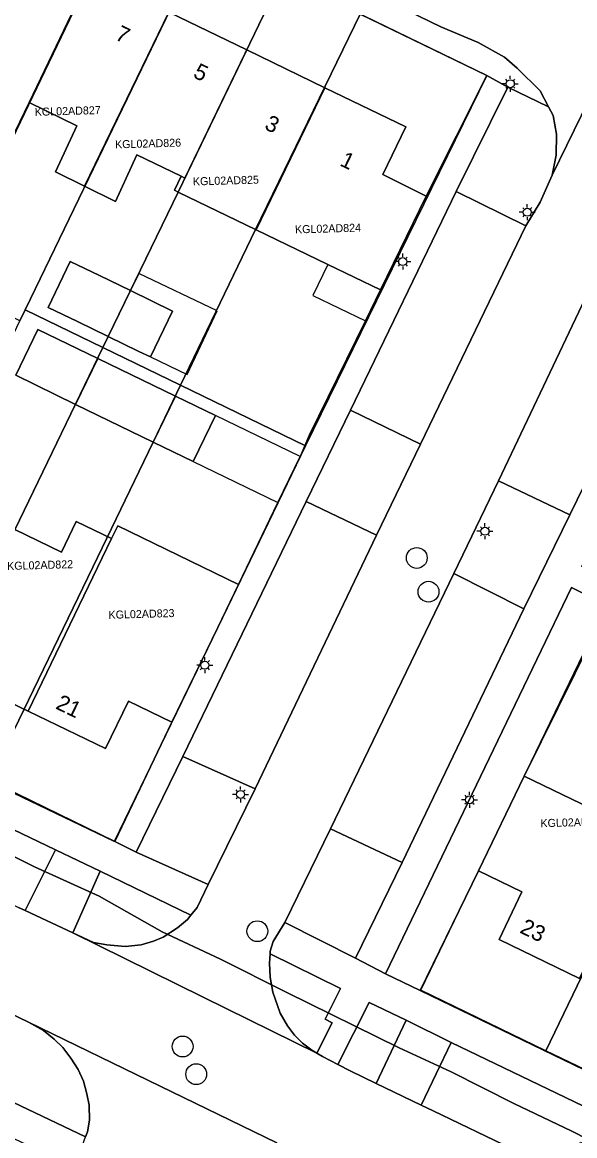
# Model space of a CAD drawing. Extents: x 124901 to 125496, y 515369 to 515789.
# Drawn here: x 125282.1 to 125316.6, y 515610.2 to 515679.8 of the extents above; entities that cross this region are included whole.
import ezdxf

# ---------------------------------------------------------------- set-up
doc = ezdxf.new("R2010")
doc.units = 0
for name, color, linetype in [('Gebouw', 7, 'Continuous'), ('Inrit', 7, 'Continuous'), ('Lichtmast', 7, 'Continuous'), ('Luifel', 7, 'Continuous'), ('Onbegroeid terrein', 7, 'Continuous'), ('Parkeren', 7, 'Continuous'), ('Perceelnummers', 7, 'Continuous'), ('Perceelsgrenzen', 7, 'Continuous'), ('Putten', 7, 'Continuous'), ('Scheiding', 7, 'Continuous'), ('Teksten', 7, 'Continuous'), ('Vegetatie', 7, 'Continuous'), ('Voetpad', 7, 'Continuous'), ('Wegen lokale weg', 7, 'Continuous')]:
    doc.layers.add(name, color=color, linetype=linetype)

msp = doc.modelspace()

# ---------------------------------------------------------------- linework, layer by layer
at = {"layer": 'Gebouw'}
for points in [[(125279.892, 515673.804), (125281.64, 515672.957), (125281.665, 515672.945), (125282.537, 515674.746), (125286.383, 515682.76), (125281.32, 515685.21), (125279.973, 515682.407), (125279.323, 515681.055), (125276.619, 515682.355), (125272.755, 515674.315), (125275.584, 515672.955), (125277.595, 515677.14), (125280.769, 515675.614)], [(125285.519, 515673.302), (125284.186, 515670.413), (125286.001, 515669.524), (125291.262, 515680.4), (125286.383, 515682.76), (125282.537, 515674.746)], [(125291.846, 515669.161), (125296.142, 515678.039), (125291.262, 515680.4), (125286.001, 515669.524), (125287.94, 515668.574), (125289.28, 515671.48), (125292.043, 515670.142), (125291.62, 515669.27)], [(125296.142, 515678.039), (125291.846, 515669.161), (125296.725, 515666.801), (125301.02, 515675.678)], [(125307.35, 515668.9), (125304.642, 515670.258), (125306.08, 515673.23), (125301.02, 515675.678), (125296.725, 515666.801), (125301.21, 515664.631), (125304.5, 515663.04)], [(125285.57, 515661.07), (125287.485, 515660.135), (125288.877, 515663.004), (125286.942, 515663.941), (125285.098, 515664.822), (125283.726, 515661.951)], [(125287.485, 515660.135), (125289.4, 515659.2), (125290.118, 515658.858), (125291.503, 515661.708), (125288.877, 515663.004)], [(125286.824, 515658.765), (125283.095, 515660.568), (125281.705, 515657.713), (125285.447, 515655.893)], [(125286.824, 515658.765), (125285.447, 515655.893), (125290.283, 515653.542), (125291.678, 515656.417)], [(125291.678, 515656.417), (125290.283, 515653.542), (125292.792, 515652.324), (125294.187, 515655.199)], [(125284.562, 515646.663), (125281.646, 515648.071), (125277.36, 515639.195), (125282.479, 515636.723), (125287.692, 515647.517), (125285.486, 515648.582)], [(125288.074, 515648.306), (125287.692, 515647.517), (125282.479, 515636.723), (125287.31, 515634.39), (125288.74, 515637.35), (125291.46, 515636.04), (125294.32, 515641.95), (125295.624, 515644.651)], [(125310.613, 515626.746), (125313.332, 515625.432), (125311.9, 515622.46), (125316.929, 515620.031), (125321.22, 515628.916), (125318.812, 515630.079), (125313.472, 515632.658)]]:
    msp.add_lwpolyline(points, close=True, dxfattribs=at)
at = {"layer": 'Inrit'}
for points in [[(125285.269, 515622.884), (125286.988, 515626.742), (125284.192, 515628.062), (125282.3, 515624.268)], [(125306.105, 515617.417), (125304.23, 515613.471), (125307.036, 515612.117), (125308.913, 515616.039)]]:
    msp.add_lwpolyline(points, close=True, dxfattribs=at)
at = {"layer": 'Lichtmast'}
for p, q in [((125312.303, 515675.923), (125312.103, 515675.922)), ((125312.391, 515676.134), (125312.321, 515676.205)), ((125312.603, 515676.222), (125312.603, 515676.422)), ((125312.815, 515676.134), (125312.886, 515676.206)), ((125312.903, 515675.922), (125313.103, 515675.922)), ((125312.391, 515675.71), (125312.319, 515675.639)), ((125312.603, 515675.622), (125312.603, 515675.422)), ((125312.815, 515675.71), (125312.885, 515675.639)), ((125313.659, 515668.199), (125313.659, 515668.399)), ((125313.359, 515667.9), (125313.159, 515667.899)), ((125313.447, 515667.687), (125313.375, 515667.616)), ((125313.447, 515668.111), (125313.377, 515668.182)), ((125313.659, 515667.599), (125313.659, 515667.399)), ((125313.871, 515668.111), (125313.942, 515668.183)), ((125313.871, 515667.687), (125313.941, 515667.616)), ((125313.959, 515667.899), (125314.159, 515667.899)), ((125305.578, 515664.815), (125305.378, 515664.814)), ((125305.666, 515665.026), (125305.596, 515665.097)), ((125305.878, 515665.114), (125305.878, 515665.314)), ((125306.09, 515665.026), (125306.161, 515665.098)), ((125306.178, 515664.814), (125306.378, 515664.814)), ((125305.666, 515664.602), (125305.594, 515664.531)), ((125305.878, 515664.514), (125305.878, 515664.314)), ((125306.09, 515664.602), (125306.16, 515664.531)), ((125310.808, 515648.176), (125310.738, 515648.247)), ((125311.02, 515648.264), (125311.02, 515648.464)), ((125311.232, 515648.176), (125311.303, 515648.248)), ((125310.72, 515647.965), (125310.52, 515647.964)), ((125310.808, 515647.752), (125310.736, 515647.681)), ((125311.02, 515647.664), (125311.02, 515647.464)), ((125311.232, 515647.752), (125311.302, 515647.681)), ((125311.32, 515647.964), (125311.52, 515647.964)), ((125293.304, 515639.812), (125293.234, 515639.883)), ((125293.516, 515639.9), (125293.516, 515640.1)), ((125293.728, 515639.812), (125293.799, 515639.884)), ((125293.216, 515639.601), (125293.016, 515639.6)), ((125293.304, 515639.388), (125293.232, 515639.317)), ((125293.516, 515639.3), (125293.516, 515639.1)), ((125293.728, 515639.388), (125293.798, 515639.317)), ((125293.816, 515639.6), (125294.016, 515639.6)), ((125295.452, 515631.528), (125295.252, 515631.527)), ((125295.54, 515631.739), (125295.47, 515631.81)), ((125295.752, 515631.827), (125295.752, 515632.027)), ((125295.964, 515631.739), (125296.035, 515631.811)), ((125296.052, 515631.527), (125296.252, 515631.527)), ((125309.843, 515631.403), (125309.773, 515631.474)), ((125310.055, 515631.491), (125310.055, 515631.691)), ((125310.267, 515631.403), (125310.338, 515631.475)), ((125295.54, 515631.315), (125295.468, 515631.244)), ((125295.752, 515631.227), (125295.752, 515631.027)), ((125295.964, 515631.315), (125296.034, 515631.244)), ((125309.755, 515631.192), (125309.555, 515631.191)), ((125309.843, 515630.979), (125309.771, 515630.908)), ((125310.055, 515630.891), (125310.055, 515630.691)), ((125310.267, 515630.979), (125310.337, 515630.908)), ((125310.355, 515631.191), (125310.555, 515631.191))]:
    msp.add_line(p, q, dxfattribs=at)
for centre in [(125312.603, 515675.922), (125313.659, 515667.899), (125305.878, 515664.814), (125311.02, 515647.964), (125293.516, 515639.6), (125295.752, 515631.527), (125310.055, 515631.191)]:
    msp.add_circle(centre, 0.25, dxfattribs=at)
at = {"layer": 'Luifel'}
for points in [[(125288.877, 515663.004), (125291.503, 515661.708), (125290.118, 515658.858), (125292.409, 515657.769), (125294.298, 515661.74), (125289.385, 515664.077)], [(125303.551, 515661.103), (125304.5, 515663.04), (125301.21, 515664.631), (125300.261, 515662.694)], [(125298.088, 515649.755), (125299.477, 515652.633), (125294.187, 515655.199), (125292.792, 515652.324)]]:
    msp.add_lwpolyline(points, close=True, dxfattribs=at)
at = {"layer": 'Onbegroeid terrein'}
for points in [[(125281.32, 515685.21), (125286.383, 515682.76), (125291.262, 515680.4), (125296.142, 515678.039), (125301.02, 515675.678), (125306.08, 515673.23), (125304.642, 515670.258), (125307.35, 515668.9), (125311.128, 515676.442), (125275.477, 515693.742)], [(125281.646, 515648.071), (125284.562, 515646.663), (125285.486, 515648.582), (125287.692, 515647.517), (125288.074, 515648.306), (125295.624, 515644.651), (125298.088, 515649.755), (125299.477, 515652.633), (125299.542, 515652.768), (125300.065, 515653.987), (125303.551, 515661.103), (125304.5, 515663.04), (125301.21, 515664.631), (125296.725, 515666.801), (125291.846, 515669.161), (125291.62, 515669.27), (125292.043, 515670.142), (125289.28, 515671.48), (125287.94, 515668.574), (125286.001, 515669.524), (125284.186, 515670.413), (125285.519, 515673.302), (125282.537, 515674.746), (125281.665, 515672.945)], [(125318.729, 515643.316), (125313.472, 515632.658), (125318.812, 515630.079)], [(125265.228, 515639.637), (125287.899, 515628.592), (125291.46, 515636.04), (125288.74, 515637.35), (125287.31, 515634.39), (125282.479, 515636.723), (125277.36, 515639.195)], [(125316.929, 515620.031), (125311.9, 515622.46), (125313.332, 515625.432), (125310.613, 515626.746), (125306.97, 515619.275), (125328.714, 515608.752)]]:
    msp.add_lwpolyline(points, dxfattribs=at)
for points in [[(125287.485, 515660.135), (125285.57, 515661.07), (125283.726, 515661.951), (125285.098, 515664.822), (125286.942, 515663.941), (125288.877, 515663.004), (125291.503, 515661.708), (125290.118, 515658.858), (125289.4, 515659.2)], [(125286.824, 515658.765), (125291.678, 515656.417), (125294.187, 515655.199), (125292.792, 515652.324), (125290.283, 515653.542), (125285.447, 515655.893), (125281.705, 515657.713), (125283.095, 515660.568)]]:
    msp.add_lwpolyline(points, close=True, dxfattribs=at)
at = {"layer": 'Parkeren'}
for points in [[(125306.993, 515653.406), (125313.574, 515667.051), (125309.222, 515669.194), (125302.611, 515655.522)], [(125311.863, 515651.12), (125316.324, 515648.993), (125322.863, 515662.362), (125318.276, 515664.605)], [(125299.84, 515649.818), (125292.142, 515633.896), (125296.653, 515631.884), (125304.24, 515647.713)], [(125313.438, 515643.127), (125309.065, 515645.328), (125301.369, 515629.383), (125305.851, 515627.269)]]:
    msp.add_lwpolyline(points, close=True, dxfattribs=at)
at = {"layer": 'Perceelsgrenzen'}
for points in [[(125280.943, 515691.09), (125288.63, 515687.36), (125279.166, 515667.702), (125277.115, 515663.463), (125277.094, 515663.418), (125269.325, 515667.288), (125271.605, 515672.027)], [(125288.63, 515687.36), (125293.496, 515684.998), (125282.637, 515662.48), (125282.303, 515661.808), (125281.955, 515661.106), (125280.006, 515662.062), (125277.115, 515663.463), (125279.166, 515667.702)], [(125293.496, 515684.998), (125298.346, 515682.645), (125292.277, 515670.029), (125292.043, 515670.142), (125291.62, 515669.27), (125291.859, 515669.153), (125287.156, 515659.45), (125282.303, 515661.808), (125282.637, 515662.48)], [(125303.218, 515680.28), (125296.69, 515666.816), (125292.004, 515657.094), (125287.156, 515659.45), (125291.859, 515669.153), (125291.62, 515669.27), (125292.043, 515670.142), (125292.277, 515670.029), (125298.346, 515682.645)], [(125299.801, 515653.305), (125292.004, 515657.094), (125296.69, 515666.816), (125303.218, 515680.28), (125311.128, 515676.442)], [(125270.291, 515637.024), (125276.372, 515649.543), (125276.136, 515649.655), (125276.56, 515650.529), (125276.775, 515650.424), (125278.089, 515653.145), (125280.58, 515658.26), (125281.955, 515661.106), (125282.303, 515661.808), (125287.156, 515659.45), (125285.432, 515655.897), (125281.657, 515648.066), (125275.157, 515634.684)], [(125275.157, 515634.684), (125281.657, 515648.066), (125285.432, 515655.897), (125287.156, 515659.45), (125292.004, 515657.094), (125290.283, 515653.542), (125286.511, 515645.721), (125280.028, 515632.341)], [(125280.028, 515632.341), (125286.511, 515645.721), (125290.283, 515653.542), (125292.004, 515657.094), (125299.801, 515653.305), (125294.32, 515641.95), (125287.85, 515628.579)], [(125314.825, 515615.519), (125307.013, 515619.291), (125318.989, 515644.086), (125326.789, 515640.318), (125321.27, 515628.892)], [(125319.687, 515613.171), (125314.825, 515615.519), (125321.27, 515628.892), (125326.789, 515640.318), (125327.986, 515639.739), (125331.651, 515637.969), (125326.133, 515626.544), (125326.349, 515626.439), (125325.923, 515625.557), (125325.707, 515625.661)]]:
    msp.add_lwpolyline(points, close=True, dxfattribs=at)
for points in [[(125280.943, 515691.09), (125288.63, 515687.36), (125293.496, 515684.998), (125298.346, 515682.645), (125303.218, 515680.28), (125311.128, 515676.442), (125299.801, 515653.305), (125294.32, 515641.95), (125287.85, 515628.579), (125280.028, 515632.341)], [(125329.408, 515608.477), (125324.548, 515610.824), (125319.687, 515613.171), (125314.825, 515615.519), (125307.013, 515619.291), (125318.989, 515644.086), (125330.098, 515667.117), (125337.928, 515663.357), (125342.792, 515661.021), (125347.655, 515658.686), (125352.519, 515656.35), (125357.382, 515654.014), (125365.24, 515650.24), (125364.48, 515648.68), (125368.75, 515637.34), (125374.35, 515639.28), (125383.42, 515642.43)], [(125321.38, 515607.963), (125316.445, 515610.498), (125312.812, 515612.223), (125308.901, 515614.192), (125305.654, 515615.7), (125298.643, 515619.144), (125294.505, 515621.241), (125290.842, 515622.948), (125286.914, 515625.176), (125282.867, 515626.995), (125278.674, 515629.079)], [(125278.674, 515629.079), (125282.867, 515626.995), (125286.914, 515625.176), (125290.842, 515622.948), (125294.505, 515621.241), (125298.643, 515619.144), (125305.654, 515615.7), (125308.901, 515614.192), (125312.812, 515612.223), (125316.445, 515610.498), (125321.38, 515607.963)]]:
    msp.add_lwpolyline(points, dxfattribs=at)
at = {"layer": 'Putten'}
for centre in [(125306.76, 515646.3), (125307.49, 515644.19), (125296.8, 515622.98), (125292.13, 515615.78), (125292.98, 515614.05)]:
    msp.add_circle(centre, 0.65, dxfattribs=at)
at = {"layer": 'Scheiding'}
for points in [[(125300.065, 515653.987), (125299.542, 515652.768)], [(125313.472, 515632.658), (125318.729, 515643.316)]]:
    msp.add_lwpolyline(points, dxfattribs=at)
at = {"layer": 'Vegetatie'}
for points in [[(125312.439, 515675.713), (125309.222, 515669.194), (125313.574, 515667.051), (125314.47, 515668.529), (125315.218, 515670.208), (125315.477, 515671.471), (125315.491, 515672.783), (125315.276, 515673.932), (125314.996, 515674.474)], [(125302.611, 515655.522), (125299.84, 515649.818), (125304.24, 515647.713), (125306.993, 515653.406)], [(125316.324, 515648.993), (125311.863, 515651.12), (125309.065, 515645.328), (125313.438, 515643.127)], [(125318.729, 515643.316), (125316.42, 515644.448), (125304.81, 515620.318), (125306.97, 515619.275), (125310.613, 515626.746), (125313.472, 515632.658)], [(125265.914, 515636.833), (125266.034, 515631.871), (125266.925, 515631.582), (125268.977, 515630.675), (125272.196, 515629.099), (125277.084, 515626.777), (125281.881, 515624.463), (125282.3, 515624.268), (125284.192, 515628.062)], [(125292.142, 515633.896), (125289.226, 515627.915), (125293.722, 515625.896), (125296.653, 515631.884)], [(125301.369, 515629.383), (125298.512, 515623.527), (125302.923, 515621.29), (125305.851, 515627.269)], [(125286.988, 515626.742), (125285.269, 515622.884), (125286.566, 515622.28), (125287.389, 515622.125), (125288.548, 515622.03), (125289.532, 515622.128), (125290.319, 515622.365), (125290.909, 515622.617), (125291.82, 515623.198), (125292.431, 515623.708), (125292.65, 515623.98)], [(125297.59, 515621.559), (125297.559, 515620.984), (125297.604, 515620.12), (125297.768, 515619.184), (125298.234, 515617.857), (125298.684, 515617.063), (125299.12, 515616.495), (125299.618, 515615.991), (125300.205, 515615.541), (125300.518, 515615.355), (125301.475, 515617.255), (125301.03, 515617.479), (125301.997, 515619.4)], [(125302.797, 515616.59), (125301.821, 515614.657), (125302.597, 515614.259), (125304.23, 515613.471), (125306.105, 515617.417), (125303.776, 515618.529)], [(125317.991, 515609.319), (125322.28, 515607.264), (125323.183, 515609.153), (125308.913, 515616.039), (125307.036, 515612.117), (125307.775, 515611.76), (125315.999, 515607.807), (125316.985, 515609.801)]]:
    msp.add_lwpolyline(points, close=True, dxfattribs=at)
msp.add_lwpolyline([(125270.226, 515617.679), (125286.07, 515610.129), (125286.186, 515610.445), (125286.314, 515611.171), (125286.285, 515612.115), (125286.153, 515612.829), (125285.929, 515613.618), (125285.609, 515614.337), (125285.156, 515615.058), (125284.638, 515615.722), (125284.108, 515616.246), (125283.43, 515616.771), (125282.511, 515617.294), (125268.615, 515624.015)], dxfattribs=at)
at = {"layer": 'Voetpad'}
for points in [[(125275.477, 515693.742), (125311.128, 515676.442), (125312.439, 515675.713), (125314.996, 515674.474), (125314.471, 515675.49), (125313.028, 515676.907), (125312.238, 515677.59), (125310.593, 515678.492), (125308.252, 515679.489), (125286.416, 515690.072), (125267.006, 515699.536)], [(125265.914, 515636.833), (125284.192, 515628.062), (125286.988, 515626.742), (125292.65, 515623.98), (125293.041, 515624.464), (125293.722, 515625.896), (125289.226, 515627.915), (125287.899, 515628.592), (125265.228, 515639.637)], [(125267.572, 515616.685), (125285.276, 515608.284), (125285.796, 515609.382), (125286.07, 515610.129), (125270.226, 515617.679), (125258.482, 515623.101), (125258.305, 515623.191), (125258.069, 515623.11), (125257.208, 515625.5), (125253.929, 515624.385), (125251.658, 515623.614), (125250.355, 515623.169), (125250.096, 515623.081)], [(125328.714, 515608.752), (125306.97, 515619.275), (125304.81, 515620.318), (125302.923, 515621.29), (125298.512, 515623.527), (125297.778, 515622.348), (125297.599, 515621.726), (125297.59, 515621.559), (125301.997, 515619.4), (125301.03, 515617.479), (125301.475, 515617.255), (125300.518, 515615.355), (125300.866, 515615.148), (125301.821, 515614.657), (125302.797, 515616.59), (125303.776, 515618.529), (125306.105, 515617.417), (125308.913, 515616.039), (125323.183, 515609.153)]]:
    msp.add_lwpolyline(points, dxfattribs=at)
for points in [[(125291.46, 515636.04), (125287.899, 515628.592), (125289.226, 515627.915), (125292.142, 515633.896), (125299.84, 515649.818), (125302.611, 515655.522), (125309.222, 515669.194), (125312.439, 515675.713), (125311.128, 515676.442), (125307.35, 515668.9), (125304.5, 515663.04), (125303.551, 515661.103), (125300.065, 515653.987), (125299.542, 515652.768), (125299.477, 515652.633), (125298.088, 515649.755), (125295.624, 515644.651), (125294.32, 515641.95)], [(125319.315, 515644.681), (125317.069, 515645.757), (125327.914, 515668.261), (125326.105, 515669.084), (125322.863, 515662.362), (125316.324, 515648.993), (125313.438, 515643.127), (125305.851, 515627.269), (125302.923, 515621.29), (125304.81, 515620.318), (125316.42, 515644.448), (125318.729, 515643.316)]]:
    msp.add_lwpolyline(points, close=True, dxfattribs=at)
at = {"layer": 'Wegen lokale weg'}
for points in [[(125267.006, 515699.536), (125286.416, 515690.072), (125308.252, 515679.489), (125310.593, 515678.492), (125312.238, 515677.59), (125313.028, 515676.907), (125314.471, 515675.49), (125314.996, 515674.474), (125315.276, 515673.932), (125315.491, 515672.783), (125315.477, 515671.471), (125315.218, 515670.208), (125319.81, 515679.635), (125321.415, 515682.929), (125318.946, 515682.058)], [(125332.436, 515673.526), (125319.81, 515679.635), (125315.218, 515670.208), (125314.47, 515668.529), (125313.574, 515667.051)], [(125313.574, 515667.051), (125306.993, 515653.406), (125304.24, 515647.713), (125296.653, 515631.884), (125293.722, 515625.896), (125293.041, 515624.464), (125292.65, 515623.98), (125292.431, 515623.708), (125291.82, 515623.198), (125290.909, 515622.617), (125290.319, 515622.365), (125289.532, 515622.128), (125288.548, 515622.03), (125287.389, 515622.125), (125286.566, 515622.28), (125285.269, 515622.884), (125293.424, 515618.858), (125300.518, 515615.355), (125300.205, 515615.541), (125299.618, 515615.991), (125299.12, 515616.495), (125298.684, 515617.063), (125298.234, 515617.857), (125297.768, 515619.184), (125297.604, 515620.12), (125297.559, 515620.984), (125297.59, 515621.559), (125297.599, 515621.726), (125297.778, 515622.348), (125298.512, 515623.527), (125301.369, 515629.383), (125309.065, 515645.328), (125311.863, 515651.12), (125318.276, 515664.605)], [(125315.999, 515607.807), (125307.775, 515611.76), (125307.036, 515612.117), (125304.23, 515613.471), (125302.597, 515614.259), (125301.821, 515614.657), (125300.866, 515615.148), (125300.518, 515615.355), (125293.424, 515618.858), (125285.269, 515622.884), (125282.3, 515624.268), (125281.881, 515624.463)], [(125268.615, 515624.015), (125282.511, 515617.294), (125290.73, 515613.306), (125298.023, 515609.767)], [(125298.023, 515609.767), (125290.73, 515613.306), (125282.511, 515617.294), (125283.43, 515616.771), (125284.108, 515616.246), (125284.638, 515615.722), (125285.156, 515615.058), (125285.609, 515614.337), (125285.929, 515613.618), (125286.153, 515612.829), (125286.285, 515612.115), (125286.314, 515611.171), (125286.186, 515610.445), (125286.07, 515610.129)]]:
    msp.add_lwpolyline(points, dxfattribs=at)

# ---------------------------------------------------------------- texts
at = {"layer": 'Perceelnummers'}
for s, rotation, p in [('KGL02AD827', 1.63317, (125282.897, 515673.915)), ('KGL02AD826', 1.63323, (125287.916, 515671.885)), ('KGL02AD825', 1.63328, (125292.778, 515669.569)), ('KGL02AD824', 1.63336, (125299.157, 515666.573)), ('KGL02AD822', 1.63315, (125281.172, 515645.546)), ('KGL02AD823', 1.63322, (125287.506, 515642.493)), ('KGL02AD769', 1.63354, (125314.492, 515629.476))]:
    msp.add_text(s, height=0.5, rotation=rotation, dxfattribs=at).set_placement(p)
at = {"layer": 'Teksten'}
for s, p in [('7', (125287.85, 515678.718)), ('5', (125292.73, 515676.353)), ('3', (125297.186, 515673.121)), ('1', (125301.895, 515670.842)), ('21', (125284.138, 515636.913)), ('23', (125313.138, 515622.913))]:
    msp.add_text(s, height=1, rotation=334.2, dxfattribs=at).set_placement(p)

doc.saveas('drawing.dxf')
